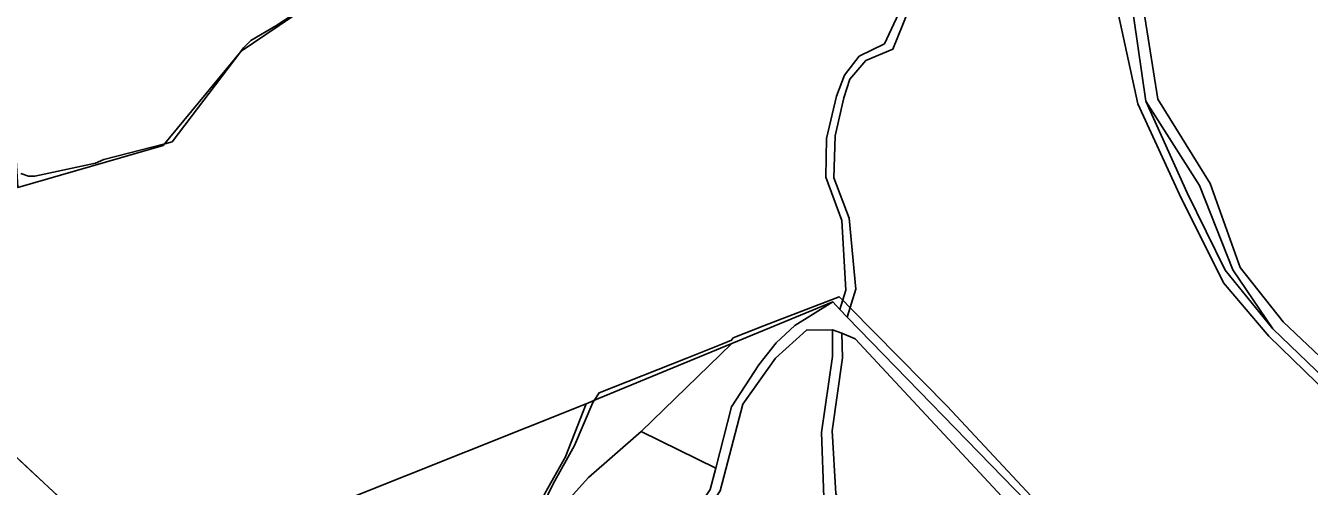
# Model space of a CAD drawing. Extents: x -477304 to -465429, y -1159113 to -1149210.
# Drawn here: x -472471 to -471948, y -1157175 to -1156987 of the extents above; entities that cross this region are included whole.
import ezdxf

# ---------------------------------------------------------------- set-up
doc = ezdxf.new("R2010")
doc.units = 0
for name, color, linetype in [('BPEJ_s', 7, 'Continuous'), ('ostatni_s', 7, 'Continuous'), ('PUPFL_s', 7, 'Continuous'), ('trav_porost_s', 7, 'Continuous'), ('voda_s', 7, 'Continuous')]:
    doc.layers.add(name, color=color, linetype=linetype)

msp = doc.modelspace()

# ---------------------------------------------------------------- linework, layer by layer
at = {"layer": 'BPEJ_s'}
for points in [[(-472354.15, -1156977.59), (-472368.61, -1156987.17), (-472378.82, -1156993.12), (-472381.8, -1156996.1), (-472382.95, -1156997.62), (-472410.93, -1157034.38), (-472413.93, -1157035.16), (-472438.8, -1157041.61), (-472442.2, -1157043.1), (-472466.87, -1157048.42), (-472469.42, -1157048.42), (-472472.61, -1157047.35)], [(-472354.15, -1156977.59), (-472368.61, -1156987.17), (-472378.82, -1156993.12), (-472381.8, -1156996.1), (-472382.95, -1156997.62), (-472410.93, -1157034.38), (-472413.93, -1157035.16), (-472438.8, -1157041.61), (-472442.2, -1157043.1), (-472466.87, -1157048.42), (-472469.42, -1157048.42), (-472472.61, -1157047.35)], [(-472268.02, -1157199.42), (-472255.68, -1157173.9), (-472246.96, -1157158.16), (-472239.52, -1157140.72), (-472238.98, -1157139.87), (-472236.96, -1157136.68), (-472201.23, -1157122.54), (-472186.99, -1157116.9), (-472182.94, -1157115.2), (-472182.43, -1157114.51), (-472182.31, -1157114.35), (-472169.55, -1157109.24), (-472139.08, -1157097.59), (-472137.69, -1157099), (-472134.66, -1157102.08), (-472095.11, -1157142.21), (-472030.45, -1157211.49)], [(-472268.02, -1157199.42), (-472255.68, -1157173.9), (-472246.96, -1157158.16), (-472239.52, -1157140.72), (-472238.98, -1157139.87), (-472236.96, -1157136.68), (-472201.23, -1157122.54), (-472186.99, -1157116.9), (-472182.94, -1157115.2), (-472182.43, -1157114.51), (-472182.31, -1157114.35), (-472169.55, -1157109.24), (-472139.08, -1157097.59), (-472137.69, -1157099), (-472134.66, -1157102.08), (-472095.11, -1157142.21), (-472030.45, -1157211.49)], [(-472481.89, -1157155.99), (-472468.78, -1157168.25), (-472455.78, -1157180.4), (-472454.11, -1157179.43), (-472451.56, -1157181.34), (-472450.28, -1157181.55), (-472449, -1157180.28), (-472448.16, -1157180.28), (-472439.97, -1157188.66), (-472430.5, -1157198.35), (-472419.43, -1157210.37), (-472420.27, -1157212.36), (-472424.19, -1157221.65), (-472440.5, -1157260.24), (-472460.07, -1157303.63), (-472464.14, -1157312.66), (-472462.62, -1157312.99), (-472460.29, -1157313.82)], [(-472481.89, -1157155.99), (-472468.78, -1157168.25), (-472455.78, -1157180.4)]]:
    msp.add_lwpolyline(points, dxfattribs=at)
at = {"layer": 'ostatni_s'}
for points in [[(-471925.24, -1157151.43), (-471964.09, -1157113.59), (-471982.49, -1157091.95), (-472000.47, -1157055.81), (-472017.4, -1157018.9), (-472028.48, -1156968.14)], [(-472108.79, -1156975.73), (-472117.22, -1156996.68), (-472128.22, -1157001.2), (-472134.74, -1157008.79), (-472137.22, -1157016.42), (-472140.73, -1157032), (-472141.34, -1157049.12), (-472135.04, -1157065.47), (-472132.33, -1157094.42), (-472135.82, -1157105.92), (-472138.86, -1157102.74), (-472136.41, -1157094.86), (-472138.07, -1157066.42), (-472144.52, -1157048.8), (-472144.26, -1157033.09), (-472140.19, -1157015.85), (-472136.92, -1157007.17), (-472130.93, -1156999.52), (-472120.66, -1156994.46), (-472111.98, -1156975.72)], [(-472020.76, -1156972.6), (-472014.15, -1157017.88), (-471997.39, -1157055.21), (-471981.89, -1157086.77), (-471962.37, -1157110.62), (-471923.67, -1157147.83)], [(-472191.71, -1157176.15), (-472189.4, -1157167.4), (-472182.96, -1157142.41), (-472171.84, -1157125.31), (-472164.83, -1157116.37), (-472157.18, -1157109.25), (-472141.73, -1157099.61), (-472138.86, -1157102.74), (-472135.82, -1157105.92), (-472062.73, -1157181.13)], [(-472067.45, -1157184.91), (-472132.67, -1157114.74), (-472138.11, -1157112.42), (-472141.79, -1157111.03), (-472152.48, -1157111.16), (-472165.12, -1157122.56), (-472178.42, -1157141.34), (-472187.64, -1157176.63)]]:
    msp.add_lwpolyline(points, dxfattribs=at)
at = {"layer": 'PUPFL_s'}
for points in [[(-472476.37, -1156975.29), (-472460.19, -1156975.26), (-472426.99, -1156959.38), (-472415.58, -1156949.24), (-472394.67, -1156915.11), (-472375.46, -1156896.76), (-472369.2, -1156880.22), (-472357.97, -1156850.39), (-472351.8, -1156850.64), (-472270.77, -1156853.98), (-472230.8, -1156865.95), (-472215.62, -1156866.51), (-472221.16, -1156906.32), (-472251.67, -1156919.39), (-472287.03, -1156938.71), (-472307.14, -1156958.77), (-472336.68, -1156966.17), (-472382.8, -1156997.43), (-472414.59, -1157035.96), (-472473.75, -1157053.08), (-472475.82, -1157019.69), (-472479.18, -1156975.3)], [(-471978.71, -1157086.56), (-471962.37, -1157110.62), (-471981.89, -1157086.77), (-471997.39, -1157055.21), (-472014.15, -1157017.88), (-471992.25, -1157052.21)], [(-472250.54, -1157162.59), (-472250.45, -1157162.37), (-472242.22, -1157141.21), (-472237.13, -1157139.1), (-472182.84, -1157116.63), (-472219.78, -1157152.54), (-472241.24, -1157171.27), (-472270.98, -1157204.28), (-472266.52, -1157194.36), (-472259.09, -1157177.83)], [(-472303.39, -1157223.71), (-472339.55, -1157180.12), (-472242.22, -1157141.21), (-472250.45, -1157162.37), (-472250.54, -1157162.59), (-472259.09, -1157177.83), (-472266.52, -1157194.36), (-472270.98, -1157204.28), (-472274.96, -1157207.13), (-472294.37, -1157227.92), (-472296.53, -1157231.08), (-472298, -1157229.5)]]:
    msp.add_lwpolyline(points, close=True, dxfattribs=at)
for points in [[(-472473.75, -1157053.08), (-472414.59, -1157035.96), (-472382.8, -1156997.43), (-472336.68, -1156966.17)], [(-472028.48, -1156968.14), (-472017.4, -1157018.9), (-472000.47, -1157055.81)], [(-471247.87, -1157496.21), (-471325.5, -1157460.09), (-471440.37, -1157342.39), (-471533.35, -1157249.01), (-471563.69, -1157218.21), (-471654.84, -1157226.07), (-471692.75, -1157229.08), (-471730.12, -1157232.17), (-471744.05, -1157220.16), (-471749.26, -1157215.67), (-471768.33, -1157211.35), (-471783.71, -1157212.42), (-471791.25, -1157210.9), (-471806.11, -1157198.23), (-471831.21, -1157186.83), (-471856.12, -1157184.54), (-471923.49, -1157140.7), (-471958.22, -1157107.83), (-471975.7, -1157085.58), (-471987.92, -1157051.4), (-472009.29, -1157017.07), (-472016.29, -1156972.29)], [(-472111.98, -1156975.72), (-472120.66, -1156994.46), (-472130.93, -1156999.52), (-472136.92, -1157007.17), (-472140.19, -1157015.85), (-472144.26, -1157033.09), (-472144.52, -1157048.8), (-472138.07, -1157066.42), (-472136.41, -1157094.86), (-472138.86, -1157102.74), (-472141.73, -1157099.61), (-472182.84, -1157116.63), (-472237.13, -1157139.1), (-472242.22, -1157141.21), (-472339.55, -1157180.12), (-472347.56, -1157183.32), (-472422.84, -1157213.39), (-472439.7, -1157195.45), (-472485.08, -1157153)], [(-472156.43, -1157903.26), (-472124.56, -1157817.5), (-472122.9, -1157812.58), (-472096.38, -1157734.96), (-472159.13, -1157625.48), (-472184.94, -1157581.75), (-472211.42, -1157539.99), (-472176.87, -1157522.01), (-472103.61, -1157479.57), (-472070.75, -1157459.46), (-471999.55, -1157341.57), (-471966.11, -1157285.07), (-472002.71, -1157246.22), (-472062.73, -1157181.13), (-472135.82, -1157105.92), (-472132.33, -1157094.42), (-472135.04, -1157065.47), (-472141.34, -1157049.12), (-472140.73, -1157032), (-472137.22, -1157016.42), (-472134.74, -1157008.79), (-472128.22, -1157001.2), (-472117.22, -1156996.68), (-472108.79, -1156975.73)], [(-472000.47, -1157055.81), (-471982.49, -1157091.95), (-471964.09, -1157113.59), (-471925.24, -1157151.43), (-471861.66, -1157190.58), (-471840.27, -1157199.12), (-471813.06, -1157203.36), (-471793.31, -1157220.43), (-471770.99, -1157221.99), (-471752.92, -1157237.27), (-471743.41, -1157255.45), (-471738.98, -1157267.18), (-471730.39, -1157300.35), (-471748.32, -1157327.56), (-471789.45, -1157324.97), (-471797.77, -1157324.44), (-471835.2, -1157322.06)]]:
    msp.add_lwpolyline(points, dxfattribs=at)
at = {"layer": 'trav_porost_s'}
for points in [[(-472189.4, -1157167.4), (-472219.78, -1157152.54), (-472182.84, -1157116.63), (-472141.73, -1157099.61), (-472157.18, -1157109.25), (-472164.83, -1157116.37), (-472171.84, -1157125.31), (-472182.96, -1157142.41)], [(-472165.12, -1157122.56), (-472152.48, -1157111.16), (-472141.79, -1157111.03), (-472141.91, -1157121.87), (-472146.27, -1157152.95), (-472145.32, -1157179.29), (-472133.03, -1157204.79), (-472157.58, -1157215.26), (-472169.02, -1157221.79), (-472180.89, -1157228.57), (-472190.56, -1157217.6), (-472206.25, -1157204.92), (-472187.64, -1157176.63), (-472178.42, -1157141.34)], [(-472164.34, -1157227.02), (-472165.14, -1157227.77), (-472169.02, -1157221.79), (-472157.58, -1157215.26), (-472133.03, -1157204.79), (-472145.32, -1157179.29), (-472146.27, -1157152.95), (-472141.91, -1157121.87), (-472141.79, -1157111.03), (-472138.11, -1157112.42), (-472137.8, -1157122.42), (-472141.95, -1157152.18), (-472140.46, -1157177.79), (-472126.69, -1157209.87), (-472130.81, -1157233.96), (-472130.67, -1157246.01), (-472113.48, -1157266.9), (-472118.4, -1157270.49), (-472144.75, -1157234.97), (-472147.37, -1157232.08)], [(-472479.72, -1157170.02), (-472475.83, -1157165.95), (-472488.21, -1157156.25), (-472485.08, -1157153), (-472439.7, -1157195.45), (-472462.13, -1157199.46), (-472461.26, -1157222.81), (-472479.65, -1157228.32), (-472479.55, -1157225.55), (-472516.56, -1157218.82), (-472524.05, -1157178.96)], [(-472296.53, -1157231.08), (-472294.37, -1157227.92), (-472274.96, -1157207.13), (-472270.98, -1157204.28), (-472241.24, -1157171.27), (-472219.78, -1157152.54), (-472189.4, -1157167.4), (-472191.71, -1157176.15), (-472202.77, -1157193.05), (-472212.9, -1157183.09), (-472286.22, -1157242.17)]]:
    msp.add_lwpolyline(points, close=True, dxfattribs=at)
msp.add_lwpolyline([(-472140.46, -1157177.79), (-472141.95, -1157152.18), (-472137.8, -1157122.42), (-472138.11, -1157112.42), (-472132.67, -1157114.74), (-472067.45, -1157184.91)], dxfattribs=at)
at = {"layer": 'voda_s'}
for points in [[(-472016.29, -1156972.29), (-472009.29, -1157017.07), (-471987.92, -1157051.4), (-471975.7, -1157085.58), (-471958.22, -1157107.83), (-471923.49, -1157140.7)], [(-471923.67, -1157147.83), (-471962.37, -1157110.62), (-471978.71, -1157086.56), (-471992.25, -1157052.21), (-472014.15, -1157017.88), (-472020.76, -1156972.6)]]:
    msp.add_lwpolyline(points, dxfattribs=at)

doc.saveas('drawing.dxf')
